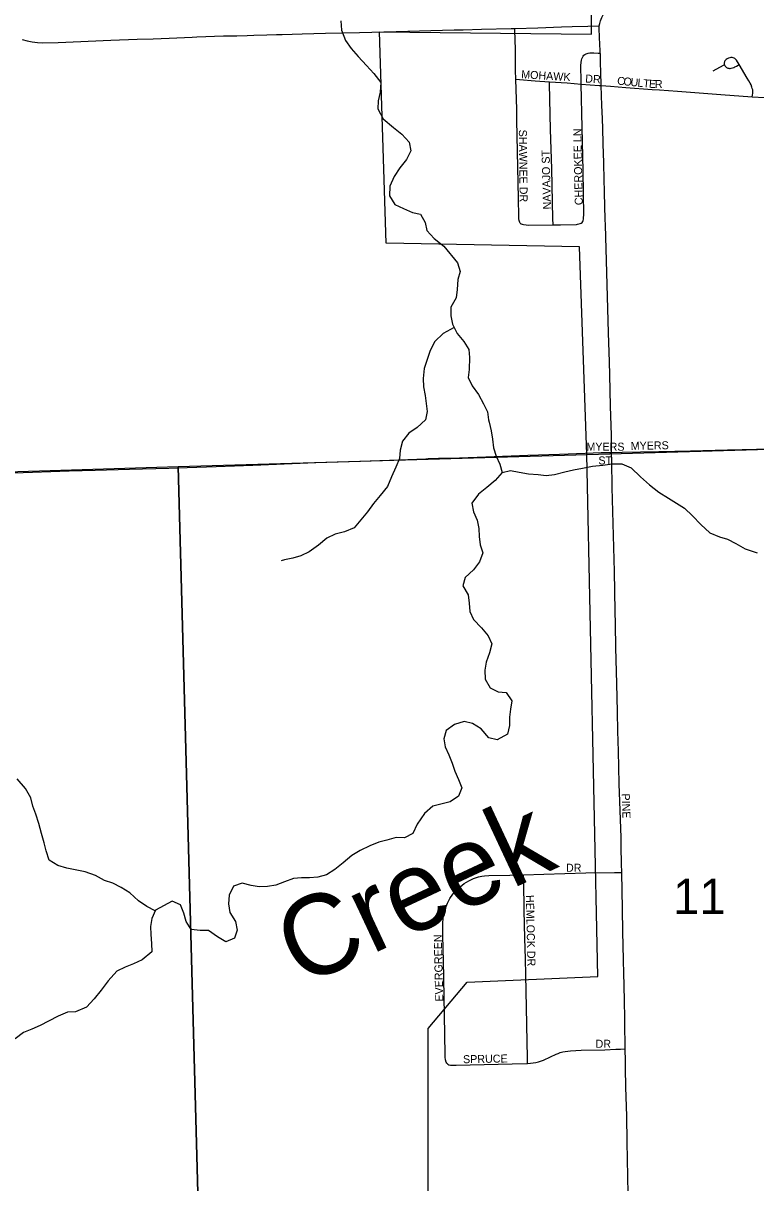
# Model space of a CAD drawing. Extents: x 1985906 to 2360102, y 891258 to 1222054.
# Drawn here: x 2128015 to 2132590, y 1079623 to 1086870 of the extents above; entities that cross this region are included whole.
import ezdxf

# ---------------------------------------------------------------- set-up
doc = ezdxf.new("R2010")
doc.units = 0
for name, color, linetype in [('GM_X_City_Street', 7, 'Continuous'), ('GM_X_City_Street_Text', 7, 'Continuous'), ('GM_X_Corporation', 7, 'Continuous'), ('GM_X_County_Road', 7, 'Continuous'), ('GM_X_Minor_River', 7, 'Continuous'), ('GM_X_Minor_River_Text', 7, 'Continuous'), ('GM_X_Section', 7, 'Continuous'), ('GM_X_Section_Text', 7, 'Continuous'), ('GM_X_Township_Road', 7, 'Continuous')]:
    doc.layers.add(name, color=color, linetype=linetype)

msp = doc.modelspace()

# ---------------------------------------------------------------- linework, layer by layer
at = {"layer": 'GM_X_City_Street'}
for points in [[(2131612.8, 1086852.8), (2131615.7, 1086866.8), (2131621.1, 1086884.8), (2131628.6, 1086904.7), (2131643.8, 1086933.7), (2131655.7, 1086953.6), (2131685.1, 1086992.3), (2131694.7, 1087004.9), (2131720.1, 1087035.6), (2131747.2, 1087068.2), (2131768.6, 1087093.6), (2131806.5, 1087133.5), (2131834.6, 1087165.6), (2131857.3, 1087187.5), (2131867.4, 1087195.5), (2131882.7, 1087207.1), (2131901, 1087218.4), (2131913.7, 1087225.7), (2131927.5, 1087232.8)], [(2131091.2, 1086519.7), (2131089.6, 1086573.6), (2131088.2, 1086704.3), (2131085.9, 1086825.3), (2131085.6, 1086836.7)], [(2131618.9, 1086681.8), (2131618.5, 1086696.6), (2131614.8, 1086780.5), (2131612.2, 1086838.7), (2131612.8, 1086852.8)], [(2131500, 1086489.4), (2131499.6, 1086506), (2131497, 1086604.6), (2131498.8, 1086622.9), (2131501.7, 1086639.1), (2131504.1, 1086646.6), (2131507.2, 1086655.5), (2131511.4, 1086662.9), (2131516.6, 1086668.9), (2131522.9, 1086673.8), (2131530.2, 1086678.3), (2131542.5, 1086682.4), (2131554, 1086684.5), (2131563.4, 1086684.8), (2131579.1, 1086684.5), (2131606.3, 1086682.7), (2131618.9, 1086681.8)], [(2131624.9, 1086479.6), (2131624.7, 1086487.3), (2131622.5, 1086558.3), (2131620.4, 1086626.8), (2131619.1, 1086675.5), (2131618.9, 1086681.8)], [(2132568.3, 1086410.2), (2132569.6, 1086420.4), (2132571, 1086432), (2132571.6, 1086439), (2132571.4, 1086444.3), (2132570.6, 1086452.5), (2132568.1, 1086461.5), (2132565.7, 1086469.6), (2132560.4, 1086483.4), (2132554.9, 1086494.8), (2132547.3, 1086509.1), (2132536.9, 1086527), (2132486.2, 1086611.1), (2132469.9, 1086638.1), (2132464, 1086644.9), (2132458.6, 1086649.5), (2132454.7, 1086651.8), (2132449.6, 1086653.6), (2132443.4, 1086654.6), (2132435.1, 1086654.4), (2132427, 1086652.8), (2132419.5, 1086650.2), (2132412, 1086646.9), (2132405.3, 1086642.5), (2132399.4, 1086636.5), (2132397.1, 1086633.5), (2132395.1, 1086629.4), (2132394, 1086626.1), (2132393.2, 1086621.9), (2132393, 1086618.8), (2132393.3, 1086614), (2132394.2, 1086610)], [(2132322.8, 1086571.6), (2132388.6, 1086607), (2132394.2, 1086610)], [(2132394.2, 1086610), (2132394.3, 1086609.1), (2132396.3, 1086604.2), (2132398.6, 1086600.5), (2132402.7, 1086596.2), (2132407.9, 1086592.4), (2132411.6, 1086590.4), (2132415.9, 1086589), (2132421.5, 1086587.8), (2132425.6, 1086587.2), (2132430, 1086587.2), (2132436.8, 1086588.1), (2132444.8, 1086590.3), (2132452.6, 1086593.1), (2132459.3, 1086596), (2132470.5, 1086601.6), (2132480.2, 1086607.5), (2132486.2, 1086611.1)], [(2131091.2, 1086519.7), (2131114, 1086517.8), (2131212, 1086509.6), (2131302.1, 1086504.1)], [(2131119.3, 1085619.4), (2131115.7, 1085624.1), (2131113.3, 1085630.4), (2131111.7, 1085637.5), (2131111, 1085646.6), (2131110.2, 1085661.1), (2131107.3, 1085774.8), (2131097.9, 1086263.8), (2131096.9, 1086329.2), (2131091.2, 1086519.7)], [(2131302.1, 1086504.1), (2131411.7, 1086497.3), (2131500, 1086489.4)], [(2131323.7, 1085610), (2131322.8, 1085648.4), (2131315.5, 1085959.3), (2131308.6, 1086204.4), (2131302.3, 1086491.1), (2131302.1, 1086504.1)], [(2131511.2, 1085635.9), (2131513.3, 1085645.7), (2131514.3, 1085657.5), (2131515.1, 1085668.2), (2131511.8, 1085947.5), (2131500, 1086489.4)], [(2131500, 1086489.4), (2131611.5, 1086480.6), (2131624.9, 1086479.6)], [(2131624.9, 1086479.6), (2131682.3, 1086475.3), (2131778.1, 1086467.3), (2131942.7, 1086454.9), (2131988, 1086452.1), (2132100.2, 1086443.9), (2132181.7, 1086438.4), (2132372.6, 1086424.9), (2132568.3, 1086410.2)], [(2131689.5, 1084187.8), (2131687.9, 1084295), (2131682.6, 1084475.4), (2131677.8, 1084672.1), (2131675.8, 1084754.1), (2131670.5, 1084934.4), (2131659.9, 1085311.6), (2131650.7, 1085608.4), (2131650.2, 1085644), (2131646, 1085809.1), (2131645.3, 1085827.6), (2131643.5, 1085881.9), (2131640, 1086003.3), (2131638.6, 1086051), (2131636.6, 1086120.6), (2131634.1, 1086209.4), (2131631.9, 1086274.6), (2131629.2, 1086355.9), (2131624.9, 1086479.6)], [(2132568.3, 1086410.2), (2132643.3, 1086404.6)], [(2131323.7, 1085610), (2131370.5, 1085610), (2131469.6, 1085612), (2131477.4, 1085612.8), (2131485.5, 1085614.8), (2131492.3, 1085617.3), (2131499.9, 1085620.7), (2131504.9, 1085624.3), (2131508.8, 1085630.3), (2131511.2, 1085635.9)], [(2131119.3, 1085619.4), (2131125.1, 1085615.5), (2131131.1, 1085612.9), (2131139.8, 1085611), (2131172.5, 1085608.4), (2131323.7, 1085610)], [(2131524.5, 1084182.4), (2131623.7, 1084186.7), (2131689.5, 1084187.8)], [(2131689.5, 1084187.8), (2131755.1, 1084188.7), (2131985.3, 1084193.6), (2132182.7, 1084196.6), (2132412.8, 1084202.8), (2132593.5, 1084207.5), (2132774.5, 1084210.8), (2132903.1, 1084214.7)], [(2131752.9, 1081561.8), (2131751.6, 1081616.2), (2131750.2, 1081722.1), (2131749.5, 1081746.5), (2131748.4, 1081781.3), (2131741.3, 1082006.1), (2131737.7, 1082115.6), (2131734.4, 1082220.6), (2131732, 1082321.3), (2131729.1, 1082445.5), (2131726.2, 1082567.1), (2131722, 1082742.6), (2131716.2, 1082966.2), (2131713.6, 1083115.1), (2131712.2, 1083195.8), (2131707.7, 1083443.3), (2131693.8, 1083967.1), (2131690.3, 1084131.2), (2131689.5, 1084187.8)], [(2130666.2, 1080364.8), (2130660.1, 1080370.1), (2130655.6, 1080376.6), (2130652.5, 1080391.4), (2130651, 1080408.4), (2130650.5, 1080424.8), (2130646.6, 1080670.7), (2130639.5, 1081014.1), (2130638.2, 1081079.3), (2130636.2, 1081177.9), (2130635.3, 1081243.4), (2130637.7, 1081276), (2130643.2, 1081308.3), (2130652, 1081339.8), (2130664.2, 1081370.1), (2130679.7, 1081399), (2130697.9, 1081426.2), (2130719, 1081451.2), (2130742.9, 1081473.5), (2130769.1, 1081493.1), (2130797.2, 1081509.9), (2130826.8, 1081523.8), (2130857.7, 1081534.5), (2130878.1, 1081538.6), (2130895.5, 1081540.8), (2130922.4, 1081543.9), (2131053.2, 1081546.1), (2131140, 1081548.3)], [(2131140, 1081548.3), (2131265.9, 1081551.6), (2131527.7, 1081559.4), (2131707.7, 1081561.4), (2131752.9, 1081561.8)], [(2131164.8, 1080369.7), (2131164.2, 1080405.6), (2131162.4, 1080504.1), (2131157.9, 1080717.7), (2131154.3, 1080922.9), (2131151.8, 1081021.9), (2131148.5, 1081151.2), (2131144.1, 1081325.3), (2131141.3, 1081506), (2131140.8, 1081522.4), (2131140, 1081548.3)], [(2131774.6, 1080459.6), (2131774.1, 1080491.6), (2131772.3, 1080596.7), (2131771.2, 1080660.1), (2131769.6, 1080751.3), (2131767.1, 1080862.4), (2131765.7, 1080927.6), (2131763.6, 1081019.6), (2131760.2, 1081190.7), (2131758.5, 1081335.7), (2131752.9, 1081561.8)], [(2131164.8, 1080369.7), (2131183.8, 1080370.3), (2131200.1, 1080372.2), (2131216.3, 1080375), (2131232.2, 1080379), (2131263.3, 1080389.7), (2131308.4, 1080409.9), (2131342.8, 1080426.1), (2131355, 1080431.1), (2131368.5, 1080436.6), (2131384.3, 1080441.2), (2131400.3, 1080444.7), (2131433, 1080448.7), (2131498.7, 1080451.6), (2131646.9, 1080455.2), (2131714.9, 1080457.6), (2131745.3, 1080458.6), (2131774.6, 1080459.6)], [(2131810.4, 1078789.1), (2131810, 1078819.1), (2131808.6, 1078930.4), (2131800.6, 1079225.7), (2131795.9, 1079438.9), (2131793, 1079553.7), (2131786.8, 1079879), (2131784.1, 1080040.3), (2131778.8, 1080220.3), (2131778.3, 1080245.9), (2131777.1, 1080314.5), (2131776, 1080384), (2131774.6, 1080459.6)], [(2130666.2, 1080364.8), (2130672.1, 1080361.2), (2130684.2, 1080358.5), (2130699.5, 1080357.9), (2130719.1, 1080358.3), (2131068.7, 1080366.2), (2131164.8, 1080369.7)]]:
    msp.add_lwpolyline(points, dxfattribs=at)
at = {"layer": 'GM_X_Corporation'}
msp.add_lwpolyline([(2130544.2, 1079245.4), (2130544.5, 1080586.9), (2130788.3, 1080877.3), (2131604, 1080913), (2131534.2, 1084173.5), (2131488.8, 1085473), (2130280.7, 1085494.8), (2130239.4, 1086814.6), (2131564, 1086800.1), (2131542.4, 1089431.8)], dxfattribs=at)
at = {"layer": 'GM_X_County_Road'}
for points in [[(2128008.5, 1086767.9), (2128039.7, 1086759), (2128071.3, 1086752.4), (2128103.5, 1086748.5), (2128135.8, 1086747.3), (2128233.9, 1086749.6), (2128561.6, 1086763.4), (2128725.6, 1086769.3), (2128827.2, 1086772.4), (2128926.1, 1086776.5), (2129069.3, 1086782.4), (2129098.1, 1086783.5), (2129266, 1086789.9), (2129348.1, 1086791.5), (2129413.4, 1086793.5), (2129455.9, 1086794.8), (2129535.8, 1086797.2), (2129596.6, 1086798.8), (2129632.2, 1086799.8), (2129757.6, 1086803.1), (2129902.3, 1086806.9), (2130115, 1086812.4), (2130344.6, 1086818.1), (2130705.2, 1086827.6), (2130762.9, 1086829)], [(2130762.9, 1086829), (2130877.8, 1086831.7), (2131061.8, 1086836), (2131085.6, 1086836.7)], [(2131085.6, 1086836.7), (2131227.8, 1086840.8), (2131376.7, 1086845.8), (2131442.3, 1086848), (2131540.1, 1086850), (2131612.8, 1086852.8)]]:
    msp.add_lwpolyline(points, dxfattribs=at)
at = {"layer": 'GM_X_Minor_River'}
for points in [[(2129998.6, 1086884.2), (2130002.7, 1086826.1), (2130026.9, 1086761.9), (2130063, 1086711.8), (2130107.2, 1086661.8), (2130159.4, 1086605.7), (2130203.5, 1086555.6), (2130247.7, 1086499.5), (2130243.8, 1086439.3), (2130231.9, 1086385.2), (2130230, 1086335), (2130262.2, 1086270.9), (2130326.4, 1086216.8), (2130378.5, 1086176.8), (2130424.7, 1086126.7), (2130434.8, 1086072.6), (2130408.9, 1086018.4), (2130366.9, 1085966.2), (2130331, 1085912), (2130305.1, 1085851.8), (2130303.2, 1085789.7), (2130335.4, 1085735.6), (2130389.5, 1085711.6), (2130445.6, 1085685.6), (2130495.7, 1085675.6), (2130525.8, 1085623.5), (2130535.9, 1085573.4), (2130582.1, 1085523.3), (2130642.3, 1085477.2), (2130726.6, 1085373), (2130744.7, 1085318.9), (2130728.8, 1085268.8), (2130724.9, 1085204.6), (2130719, 1085152.5), (2130685.1, 1085094.3), (2130685.2, 1085040.1), (2130695.3, 1084988), (2130725.5, 1084929.9), (2130767.6, 1084879.8), (2130797.8, 1084829.7), (2130801.9, 1084779.6), (2130800, 1084705.4), (2130794.1, 1084655.2), (2130818.3, 1084603.1), (2130858.4, 1084549), (2130888.6, 1084490.9), (2130914.7, 1084440.8), (2130920.8, 1084390.7), (2130924.9, 1084376.6)], [(2130706.2, 1084967.1), (2130637.4, 1084929.8), (2130585.4, 1084879.6), (2130555.5, 1084823.4), (2130539.6, 1084773.3), (2130519.7, 1084711.1), (2130511.8, 1084648.9), (2130513.9, 1084596.8), (2130524.1, 1084542.7), (2130532.2, 1084492.5), (2130538.3, 1084442.4), (2130526.4, 1084390.3), (2130474.4, 1084344.1), (2130422.4, 1084307.9), (2130382.5, 1084257.8), (2130368.6, 1084201.6), (2130364.7, 1084149.5), (2130342.8, 1084095.3), (2130314.9, 1084035.1), (2130289, 1083974.9), (2130243.1, 1083918.7), (2130203.1, 1083868.6), (2130165.2, 1083816.4), (2130081.3, 1083716), (2130021.3, 1083691.9), (2129963.3, 1083675.8), (2129911.2, 1083651.7), (2129859.3, 1083607.5), (2129801.3, 1083565.3), (2129749.3, 1083541.2), (2129699.3, 1083527.1), (2129647.2, 1083515.1), (2129625.2, 1083509)], [(2130924.9, 1084376.6), (2130937, 1084322.5), (2130945.1, 1084270.4), (2130951.2, 1084216.2), (2130969.3, 1084164.1), (2130991.5, 1084114), (2131005.6, 1084061.9), (2130961.7, 1084011.7), (2130909.7, 1083967.6), (2130857.7, 1083927.4), (2130815.8, 1083869.2), (2130827.9, 1083815.1), (2130850, 1083765), (2130860.2, 1083712.8), (2130862.3, 1083662.7), (2130868.4, 1083610.6), (2130884.5, 1083560.5), (2130864.6, 1083504.3), (2130826.7, 1083454.1), (2130774.7, 1083406), (2130760.8, 1083353.8), (2130793, 1083297.7), (2130799.1, 1083245.6), (2130803.2, 1083193.4), (2130827.3, 1083143.3), (2130877.5, 1083091.2), (2130917.6, 1083041.2), (2130941.8, 1082991.1), (2130927.9, 1082934.9), (2130906, 1082876.7), (2130898, 1082826.6), (2130900.2, 1082770.4), (2130930.3, 1082716.3), (2130980.4, 1082692.3), (2131030.5, 1082686.4), (2131066.6, 1082634.2), (2131058.7, 1082582.1), (2131052.8, 1082532), (2131050.9, 1082481.8), (2131039, 1082427.7), (2130975, 1082391.5), (2130923, 1082403.5), (2130874.8, 1082459.6), (2130820.7, 1082493.6), (2130768.6, 1082505.6), (2130708.5, 1082487.5), (2130656.6, 1082449.3), (2130640.7, 1082397.2), (2130650.8, 1082347.1), (2130672.9, 1082297), (2130693, 1082244.8), (2130711.2, 1082194.8), (2130733.3, 1082142.6), (2130753.4, 1082090.5), (2130733.5, 1082038.4), (2130681.5, 1082004.2), (2130573.5, 1081976), (2130521.5, 1081931.9), (2130475.6, 1081863.6), (2130447.7, 1081805.5), (2130395.7, 1081779.3), (2130343.6, 1081781.3), (2130285.6, 1081765.2), (2130235.6, 1081751.1), (2130179.5, 1081729), (2130119.5, 1081700.8), (2130067.5, 1081668.7), (2130013.6, 1081622.5), (2129961.6, 1081580.4), (2129909.6, 1081548.2), (2129855.6, 1081534.1), (2129803.5, 1081528.1), (2129753.5, 1081528), (2129703.4, 1081523.9), (2129647.4, 1081503.8), (2129593.4, 1081483.7), (2129541.4, 1081475.6), (2129489.3, 1081473.6), (2129439.2, 1081481.6), (2129383.1, 1081495.5), (2129327.1, 1081477.4), (2129301.2, 1081421.3), (2129297.3, 1081367.1), (2129305.4, 1081313), (2129339.6, 1081256.9), (2129351.7, 1081202.7), (2129333.8, 1081152.6), (2129279.8, 1081128.5), (2129227.7, 1081160.5), (2129171.5, 1081200.6), (2129119.5, 1081200.5), (2129063.4, 1081206.4), (2129033.2, 1081256.5), (2129017.1, 1081308.7), (2128997, 1081360.8), (2128944.9, 1081382.8), (2128840.9, 1081326.5), (2128819, 1081274.4), (2128809.1, 1081224.2), (2128811.2, 1081174.1), (2128815.3, 1081118)], [(2131005.5, 1084061.8), (2131057.6, 1084074), (2131111.7, 1084064), (2131169.8, 1084054.1), (2131229.9, 1084050.1), (2131279.9, 1084044.1), (2131332, 1084050.2), (2131398, 1084066.3), (2131452, 1084078.4), (2131508.1, 1084088.5), (2131570.1, 1084100.6), (2131634.2, 1084106.7), (2131692.2, 1084116.8), (2131752.3, 1084116.8), (2131812.4, 1084090.8), (2131870.6, 1084034.8), (2131926.8, 1083984.7), (2131984.9, 1083938.6), (2132045.1, 1083900.6), (2132145.3, 1083838.5), (2132195.5, 1083790.4), (2132247.6, 1083736.4), (2132303.8, 1083684.3), (2132363.9, 1083660.3), (2132414, 1083646.3), (2132466.1, 1083618.3), (2132524.2, 1083584.2), (2132598.4, 1083560.3)], [(2128839.7, 1081323.7), (2128786.8, 1081350.5), (2128734.6, 1081384.6), (2128680.5, 1081434.6), (2128626.4, 1081468.7), (2128574.2, 1081494.7), (2128522.1, 1081512.7), (2128466, 1081542.7), (2128401.9, 1081566.7), (2128339.8, 1081578.6), (2128287.7, 1081588.6), (2128231.6, 1081606.6), (2128177.5, 1081638.6), (2128157.4, 1081696.8), (2128145.2, 1081746.9), (2128129.1, 1081807), (2128113, 1081869.2), (2128092.8, 1081927.3), (2128074.7, 1081977.4), (2128062.6, 1082029.5), (2128028.4, 1082087.6), (2127976.2, 1082147.7)], [(2128815.3, 1081118), (2128817.4, 1081065.8), (2128757.4, 1081015.6), (2128703.4, 1080991.5), (2128651.4, 1080971.4), (2128599.4, 1080945.3), (2128545.5, 1080885.1), (2128501.6, 1080826.9), (2128457.6, 1080772.7), (2128409.7, 1080720.5), (2128341.6, 1080692.4), (2128291.6, 1080690.3), (2128233.6, 1080664.2), (2128173.6, 1080634), (2128121.6, 1080605.9), (2128067.6, 1080583.8), (2128015.6, 1080561.7), (2127963.6, 1080523.5)]]:
    msp.add_lwpolyline(points, dxfattribs=at)
at = {"layer": 'GM_X_Section'}
for points in [[(2128981.7, 1084099.3), (2134374.5, 1084257), (2134530.2, 1078860.3), (2129127.4, 1078714.6)], [(2123645, 1083931.9), (2128981.7, 1084099.3), (2129127.4, 1078714.6), (2123828.6, 1078571.4)]]:
    msp.add_lwpolyline(points, close=True, dxfattribs=at)
at = {"layer": 'GM_X_Township_Road'}
msp.add_lwpolyline([(2127956.9, 1084059.4), (2128071.7, 1084063.7), (2128300.7, 1084071.5), (2128464.7, 1084075.6), (2128678, 1084082.6), (2128923.9, 1084089.1), (2129038.8, 1084094.1), (2129219.2, 1084100.2), (2129449, 1084108.7), (2129842.9, 1084124.2), (2130121.9, 1084133.3), (2130301.8, 1084139.1), (2130528.2, 1084147.9), (2130544, 1084148.7), (2130608.8, 1084150.9), (2130739.8, 1084154.1), (2130904, 1084159.9), (2131166.6, 1084169.8), (2131363.5, 1084177), (2131524.5, 1084182.4)], dxfattribs=at)

# ---------------------------------------------------------------- texts
at = {"layer": 'GM_X_City_Street_Text'}
for s, rotation, p in [('MOHAWK', 356.58599, (2131123.8, 1086525.7)), ('DR', 356.98842, (2131523.8, 1086499.3)), ('C', 354.3329, (2131722.2, 1086486.2)), ('O', 354.33072, (2131761.7, 1086482.3)), ('U', 354.33072, (2131805.4, 1086477.9)), ('L', 354.30843, (2131849.2, 1086473.6)), ('T', 354.3253, (2131884.3, 1086470.1)), ('E', 356.77205, (2131921.6, 1086466.4)), ('R', 359.78044, (2131959.7, 1086464.3)), ('SHAWNEE DR', 270.62926, (2131110.3, 1086204.1)), ('CHEROKEE LN', 91.19516, (2131509.5, 1085733)), ('NAVAJO ST', 91.52668, (2131311.5, 1085706.5)), ('MYERS', 1.19283, (2131809.1, 1084202.6)), ('MYERS', 0.00001, (2131532.1, 1084198.2)), ('ST', 0.00001, (2131606.9, 1084112.2)), ('PINE', 271.84671, (2131752.7, 1082055.1)), ('DR', 0.00001, (2131404.5, 1081567)), ('HEMLOCK DR', 271.25953, (2131154.3, 1081421.3)), ('EVERGREEN', 91.36295, (2130638.3, 1080756.3)), ('DR', 0.00001, (2131589.3, 1080467)), ('SPRUCE', 1.10114, (2130761.9, 1080370.2))]:
    msp.add_text(s, height=50, rotation=rotation, dxfattribs=at).set_placement(p)
at = {"layer": 'GM_X_Minor_River_Text'}
msp.add_text('Creek', height=500.19, rotation=25.06174, dxfattribs=at).set_placement((2129750.6, 1080843.6))
at = {"layer": 'GM_X_Section_Text'}
msp.add_text('11', height=221, rotation=0.00001, dxfattribs=at).set_placement((2132073.3, 1081302.7))

doc.saveas('drawing.dxf')
